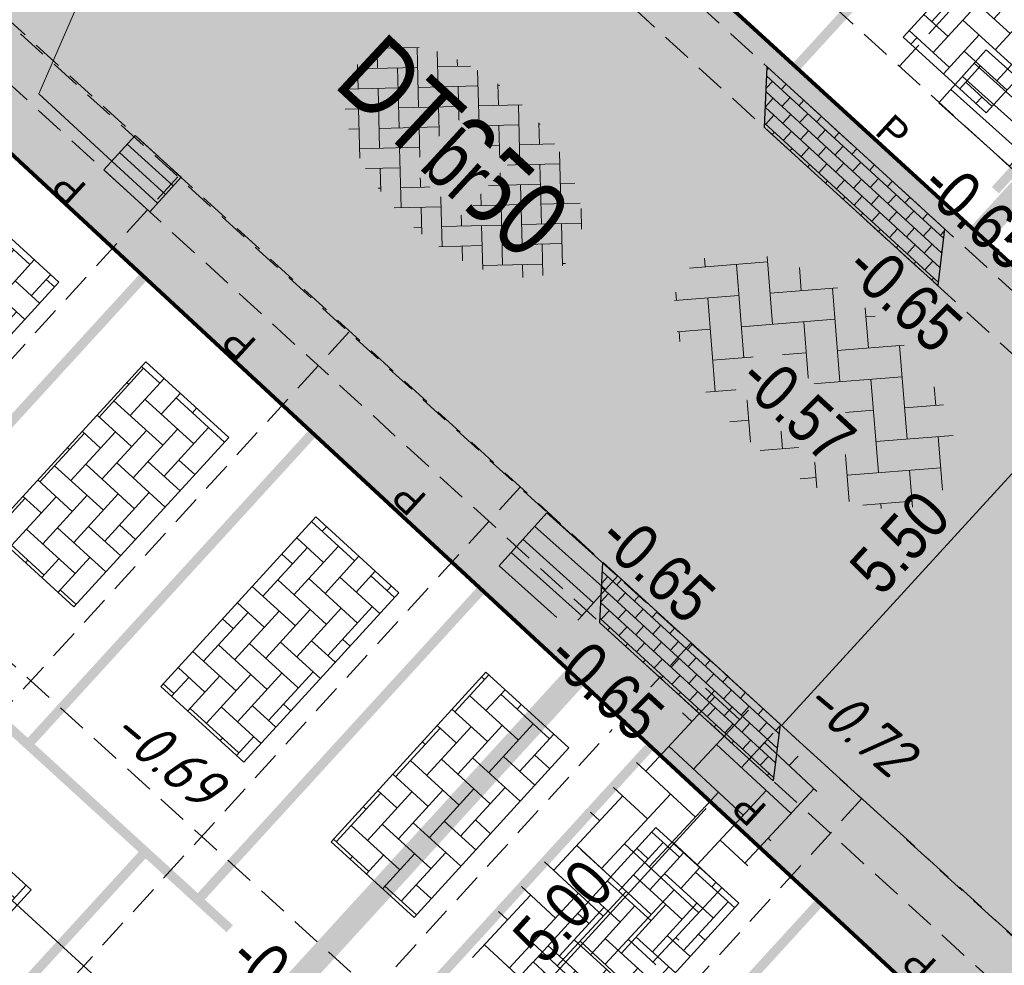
# Model space of a CAD drawing. Header units: metres. Extents: x 111546 to 149831, y 498798 to 507863.
# Tile 949 of 1056: x 111922 to 111932, y 501883 to 501893. Entities that reach past the tile are written whole.
import ezdxf
from ezdxf.enums import TextEntityAlignment as Align

# ---------------------------------------------------------------- set-up
doc = ezdxf.new("R2010")
doc.units = ezdxf.units.M
for name, pattern in [('CENTER', [50.8, 31.75, -6.35, 6.35, -6.35]), ('DASHED', [19.05, 12.7, -6.35]), ('HIDDEN2', [4.7625, 3.175, -1.5875]), ('markering 200-1-1', [10, 5, -5]), ('RI-HWA', [7.4, 5, -2.4])]:
    doc.linetypes.add(name, pattern=pattern)
for name, color, linetype in [('0-dwarsprofiel locatie', 5, 'CENTER'), ('0-hoogte mv-bestaand', 253, 'Continuous'), ('0-hoogte mv-nieuw', 2, 'Continuous'), ('2-nw-diameter HWA', 160, 'Continuous'), ('2-nw-streng-HWA', 160, 'RI-HWA'), ('2-vw-HWA-streng-PVC250-incl grondwerk-', 252, 'RI-HWA-V'), ('3-bs-materiaal scheiding', 200, 'HIDDEN2'), ('3-NW-HV-316010+318010-Afwerken zandbed voor wegfundering en menggranulaat-opp', 20, 'Continuous'), ('3-YY-temp', 170, 'Continuous')]:
    doc.layers.add(name, color=color, linetype=linetype)
for name, color, linetype, lineweight in [('2-YY-kolkleiding HWA 125mm', 150, 'Continuous', 15), ('3-nw-arcering-molgoot', 7, 'Continuous', 5), ('3-nw-arcering-rijweg', 7, 'Continuous', 13), ('3-nw-kolk-stratkolk', 7, 'Continuous', 13), ('3-nw-maatvoering', 181, 'Continuous', 15), ('3-nw-mat-arcering', 7, 'Continuous', 5), ('3-nw-mat-KF (wit) om-en-om', 3, 'markering 200-1-1', 13), ('3-nw-mat-P-tegel', 3, 'Continuous', 13), ('3-nw-materiaalscheiding-', 7, 'DASHED', 13), ('3-nw-text-20-herinrichting', 7, 'Continuous', 15), ('3-vw-kolk-straatkolk', 50, 'Continuous', 13), ('3-vw-verharding', 3, 'Continuous', 15)]:
    doc.layers.add(name, color=color, linetype=linetype, lineweight=lineweight)
doc.layers.add('3-nw-menggranulaat', color=7, linetype='Continuous', lineweight=13, true_color=0xebebeb)
doc.styles.add('2.5-500 Zaanstad', font='isocp.shx', dxfattribs={"height": 1.25})
doc.styles.add('veysel', font='isocp-ie.shx', dxfattribs={"height": 0.1})
doc.styles.add('Zaanstad', font='ARIALN.TTF')
doc.styles.add('Zaanstad 1-200 1.8mm', font='ARIALN.TTF', dxfattribs={"height": 0.36})
doc.styles.add('Zaanstad 1-200 2.5mm', font='ARIALN.TTF', dxfattribs={"height": 0.5})
doc.styles.add('Zaanstad 1-500 2.0mm', font='ARIALN.TTF', dxfattribs={"height": 1})
doc.linetypes.add('RI-HWA-V', pattern='A,2.5,[24,NLCS.SHX,S=1,R=0,X=0,Y=0],2.5,-1.8', length=6.8)
doc.dimstyles.new('1-250', dxfattribs={"dimscale": 0.25, "dimtxt": 2, "dimasz": 2, "dimexe": 1, "dimexo": 1, "dimgap": 0.5, "dimtad": 1, "dimzin": 0, "dimdsep": 46, "dimtxsty": 'Zaanstad', "dimcen": 0, "dimclrd": 256, "dimclre": 256, "dimclrt": 256, "dimadec": 0, "dimazin": 0, "dimtfac": 1, "dimtofl": 0, "dimtmove": 0, "dimatfit": 3, "dimfxl": 1, "dimtfill": 1, "dimtolj": 1, "dimtzin": 0, "dimlwd": -1, "dimlwe": -1, "dimarcsym": 0})

# ---------------------------------------------------------------- blocks, each defined once
blk = doc.blocks.new('*D333')
at = {"layer": '3-nw-maatvoering', "transparency": 16777216}
for p, q in [((111929.914, 501884.872), (111929.914, 501884.871)), ((111926.695, 501881.718), (111929.393, 501884.671)), ((111926.542, 501881.18), (111926.542, 501881.18))]:
    blk.add_line(p, q, dxfattribs=at)
for points in [[(111929.331, 501884.727), (111929.454, 501884.614), (111929.73, 501885.04)], [(111926.633, 501881.774), (111926.756, 501881.662), (111926.357, 501881.349)]]:
    blk.add_solid(points, dxfattribs=at)
at = {"layer": 'Defpoints', "color": 0, "transparency": 16777216}
for p in [(111929.729, 501885.041), (111929.73, 501885.04), (111926.357, 501881.349)]:
    blk.add_point(p, dxfattribs=at)
at = {"layer": '3-nw-maatvoering', "transparency": 16777216, "insert": (111927.763, 501883.451), "char_height": 0.5, "attachment_point": 5, "rotation": 47.5821, "style": 'Zaanstad', "bg_fill": 3, "box_fill_scale": 1.1, "bg_fill_color": 256, "bg_fill_true_color": 13158600, "bg_fill_transparency": 0}
blk.add_mtext('\\A1;5.00', dxfattribs=at)
blk = doc.blocks.new('*D334')
at = {"layer": '3-nw-maatvoering', "transparency": 16777216}
for p, q in [((111930.066, 501885.41), (111933.102, 501888.732)), ((111929.545, 501885.208), (111929.545, 501885.209))]:
    blk.add_line(p, q, dxfattribs=at)
for points in [[(111933.04, 501888.788), (111933.163, 501888.676), (111933.439, 501889.101)], [(111930.005, 501885.466), (111930.128, 501885.353), (111929.729, 501885.041)]]:
    blk.add_solid(points, dxfattribs=at)
at = {"layer": 'Defpoints', "color": 0, "transparency": 16777216}
for p in [(111933.439, 501889.101), (111933.439, 501889.101), (111929.73, 501885.04)]:
    blk.add_point(p, dxfattribs=at)
at = {"layer": '3-nw-maatvoering', "transparency": 16777216, "insert": (111931.303, 501887.327), "char_height": 0.5, "attachment_point": 5, "rotation": 47.5821, "style": 'Zaanstad', "bg_fill": 3, "box_fill_scale": 1.1, "bg_fill_color": 256, "bg_fill_true_color": 13158600, "bg_fill_transparency": 0}
blk.add_mtext('\\A1;5.50', dxfattribs=at)
blk = doc.blocks.new('W kf pvak elleboog')
at = {"layer": '3-nw-mat-arcering', "ltscale": 2}
h = blk.add_hatch(dxfattribs=at)
h.set_pattern_fill('AVH-BSS_KEIFORMAAT_KEPER', color=256, scale=2.2, angle=-10.842, pattern_type=2)
h.set_pattern_definition([(360, (-58.08052, 37.16894), (0.231, 0.231), [0.693, -0.231]), (270, (-58.08052, 37.63094), (0.231, 0.231), [0.693, -0.231])])
h.paths.add_polyline_path([(-0.902, 1.232), (1.511, 1.232), (1.511, 0.051), (-0.902, 0.051)])
blk.add_lwpolyline([(-0.902, 1.232), (1.511, 1.232), (1.511, 0.051), (-0.902, 0.051)], close=True)
blk = doc.blocks.new('Parkeertegel')
at = {"layer": '3-nw-mat-P-tegel'}
blk.add_lwpolyline([(2.759, 0.577), (2.286, 0.577), (2.286, 0.105), (2.759, 0.105)], close=True, dxfattribs=at)
at = {"layer": '3-nw-mat-P-tegel', "insert": (2.523, 0.341), "char_height": 0.3, "width": 0.47312, "attachment_point": 5, "rotation": 359.9251, "style": '2.5-500 Zaanstad', "bg_fill": 2}
blk.add_mtext('{\\fArial|b0|i0|c0|p34;P}', dxfattribs=at)
blk = doc.blocks.new('3-vw-BSS keperverband')
at = {"ltscale": 0.1}
for p, q in [((-2.4, 2.692), (-1.408, 1.7)), ((-2.151, 0.958), (-0.136, 2.972)), ((-2.151, 2.442), (-1.769, 2.824)), ((0.293, 2.969), (1.562, 1.7)), ((0.819, 2.442), (1.273, 2.897)), ((0.819, 0.958), (2.523, 2.661)), ((-3.521, 2.327), (-1.408, 0.215)), ((-0.666, 2.442), (1.562, 0.215)), ((2.304, 2.442), (4.531, 0.215)), ((-5.121, 0.958), (-3.949, 2.129)), ((-5.121, -0.527), (-2.893, 1.7)), ((-4.488, 1.81), (-4.378, 1.7)), ((-2.151, -0.527), (0.077, 1.7)), ((0.819, -0.527), (3.047, 1.7)), ((3.789, 0.958), (4.578, 1.747)), ((4.298, 1.934), (4.531, 1.7)), ((-5.259, 1.096), (-4.378, 0.215)), ((3.789, -0.527), (5.324, 1.007)), ((-3.636, 0.958), (-1.408, -1.27)), ((-0.666, 0.958), (1.562, -1.27)), ((2.304, 0.958), (4.531, -1.27)), ((5.274, 0.958), (5.469, 0.763)), ((-5.658, 0.01), (-4.378, -1.27)), ((-4.735, -1.627), (-2.893, 0.215)), ((-2.151, -2.012), (0.077, 0.215)), ((0.819, -2.012), (3.047, 0.215)), ((3.789, -2.012), (5.651, -0.15)), ((-3.636, -0.527), (-1.408, -2.755)), ((-0.666, -0.527), (1.562, -2.755)), ((2.304, -0.527), (3.92, -2.144)), ((5.274, -0.527), (5.482, -0.736)), ((-3.818, -2.194), (-2.893, -1.27)), ((-1.517, -2.864), (0.077, -1.27)), ((1.442, -2.875), (3.047, -1.27)), ((-3.636, -2.012), (-3.194, -2.454)), ((-0.666, -2.012), (0.291, -2.969)), ((2.304, -2.012), (2.858, -2.566)), ((-0.14, -2.972), (0.077, -2.755))]:
    blk.add_line(p, q, dxfattribs=at)
blk = doc.blocks.new('straatkolk_M')
at = {"linetype": 'Continuous'}
for p, q in [((-0.404, 0.475), (-0.569, -0.255)), ((0.569, 0.255), (-0.404, 0.475)), ((0.569, 0.255), (0.404, -0.475)), ((0.404, -0.475), (-0.569, -0.255))]:
    blk.add_line(p, q, dxfattribs=at)
blk = doc.blocks.new('Bestaande straatkolk')
for points in [[(-0.499, 0.559), (0.499, 0.559)], [(-0.499, 0.374), (0.499, 0.374)], [(-0.499, 0.189), (0.499, 0.189)]]:
    blk.add_lwpolyline(points)
at = {"rotation": 12.74062106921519}
blk.add_blockref('straatkolk_M', (0, 0.374), dxfattribs=at)

msp = doc.modelspace()

# ---------------------------------------------------------------- hatches: boundary and pattern name
at = {"layer": '3-nw-arcering-rijweg'}
h = msp.add_hatch(dxfattribs=at)
h.set_pattern_fill('AVH-BSS_KEIFORMAAT_ELLEBOOG', color=256, scale=2, angle=161.4401, pattern_type=2)
h.set_pattern_definition([(181.4636, (111924.98489, 501891.86866), (-0.204568, -0.215295), [0.63, -0.21]), (91.4636, (111924.99562, 501891.4488), (-0.204568, -0.215295), [0.63, -0.21])])
edge = h.paths.add_edge_path()
edge.add_ellipse((111926.7169, 501891.3285), major_axis=(1.0938, -1.047), ratio=0.5677801, start_angle=0, end_angle=360)

# ---------------------------------------------------------------- linework, layer by layer
at = {"layer": '2-vw-HWA-streng-PVC250-incl grondwerk-', "ltscale": 0.2, "flags": 128}
msp.add_lwpolyline([(111913.849, 501890.999), (111938.6406, 501868.3012)], dxfattribs=at)
at = {"layer": '3-bs-materiaal scheiding', "ltscale": 0.1}
msp.add_line((111934.705, 501896.078), (111931.298, 501892.333), dxfattribs=at)
at = {"layer": '3-nw-mat-KF (wit) om-en-om', "ltscale": 0.06, "const_width": 0.1}
for points in [[(111933.4449, 501895.8667), (111930.0736, 501892.1755)], [(111935.2315, 501894.2344), (111931.8605, 501890.5435)], [(111920.3532, 501886.8328), (111923.7251, 501890.5247)], [(111922.1401, 501885.2008), (111925.512, 501888.8927)], [(111920.0009, 501880.3829), (111923.3728, 501884.0748)]]:
    msp.add_lwpolyline(points, dxfattribs=at)

# ---------------------------------------------------------------- block references
at = {"layer": '3-nw-mat-arcering'}
for p, rotation in [((111932.3178, 501893.789), 227.6079412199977), ((111920.6568, 501883.8397), 227.5934306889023)]:
    msp.add_blockref('W kf pvak elleboog', p, dxfattribs=dict(at, rotation=rotation))
at = {"layer": '3-nw-mat-arcering', "xscale": -1, "rotation": 227.5933983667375}
for p in [(111920.5349, 501889.7775), (111922.3218, 501888.1455), (111924.1087, 501886.5135)]:
    msp.add_blockref('W kf pvak elleboog', p, dxfattribs=at)

# ---------------------------------------------------------------- texts
at = {"layer": '0-hoogte mv-bestaand', "style": 'veysel', "oblique": 15}
for s, p in [('-0.72', (111930.7285, 501885.2278)), ('-0.69', (111923.4625, 501884.9074))]:
    msp.add_text(s, height=0.45, rotation=320, dxfattribs=at).set_placement(p, align=Align.CENTER)
at = {"layer": '2-nw-diameter HWA', "style": 'Zaanstad 1-500 2.0mm'}
msp.add_text('DT250', height=0.8, rotation=317.06689, dxfattribs=at).set_placement((111926.1785, 501891.0208), align=Align.BOTTOM_CENTER)

# ---------------------------------------------------------------- next in the draw order: dimensions: what is measured, and where the dimension line sits
at = {"layer": '3-nw-maatvoering'}
dim = msp.add_linear_dim(base=(111929.7299, 501885.0398), p1=(111926.3572, 501881.3486), p2=(111929.7291, 501885.0405), angle=47.58209, dimstyle='1-250', dxfattribs=at)
dim.commit()
dim.dimension.update_dxf_attribs({"geometry": '*D333', "text_midpoint": (111927.7628, 501883.4507)})

# ---------------------------------------------------------------- next in the draw order: linework, layer by layer
at = {"layer": '3-nw-mat-KF (wit) om-en-om', "ltscale": 0.06, "const_width": 0.1}
for points in [[(111923.9269, 501883.5688), (111927.2989, 501887.2607)], [(111925.7138, 501881.9368), (111929.0857, 501885.6287)], [(111927.5007, 501880.3048), (111930.8726, 501883.9966)]]:
    msp.add_lwpolyline(points, dxfattribs=at)

# ---------------------------------------------------------------- next in the draw order: block references
at = {"layer": '3-nw-mat-arcering', "xscale": -1, "rotation": 227.5933983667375}
for p in [(111925.8956, 501884.8814), (111927.6824, 501883.2494)]:
    msp.add_blockref('W kf pvak elleboog', p, dxfattribs=at)

# ---------------------------------------------------------------- next in the draw order: dimensions: what is measured, and where the dimension line sits
at = {"layer": '3-nw-maatvoering'}
dim = msp.add_linear_dim(base=(111933.439, 501889.1009), p1=(111929.7299, 501885.0398), p2=(111933.439, 501889.1009), angle=47.58209, dimstyle='1-250', dxfattribs=at)
dim.commit()
dim.dimension.update_dxf_attribs({"geometry": '*D334', "text_midpoint": (111931.3033, 501887.3273)})

# ---------------------------------------------------------------- next in the draw order: linework, layer by layer
at = {"layer": '3-nw-mat-KF (wit) om-en-om', "ltscale": 0.06, "const_width": 0.1}
msp.add_lwpolyline([(111916.7814, 501890.0983), (111934.8259, 501873.6144)], dxfattribs=at)
at = {"layer": '3-nw-materiaalscheiding-', "ltscale": 0.025}
for points in [[(111922.4883, 501899.1026), (111939.7762, 501883.3129)], [(111922.1578, 501898.7408), (111939.4457, 501882.9512)], [(111919.0636, 501895.4454), (111939.3206, 501876.9439)], [(111918.7331, 501895.0836), (111938.9902, 501876.5821)]]:
    msp.add_lwpolyline(points, dxfattribs=at)

# ---------------------------------------------------------------- next in the draw order: block references
at = {"layer": '3-vw-verharding', "xscale": 0.3128478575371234, "yscale": 0.3128478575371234, "zscale": 0.3128478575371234, "rotation": 139.5215514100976}
msp.add_blockref('3-vw-BSS keperverband', (111930.405, 501889.0274), dxfattribs=at)

# ---------------------------------------------------------------- next in the draw order: block references
at = {"layer": '3-nw-mat-P-tegel'}
for p, rotation in [((111927.3502, 501894.7283), 317.5933983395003), ((111929.137, 501893.0963), 317.5933983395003), ((111924.6617, 501889.604), 137.5934307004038), ((111926.4486, 501887.972), 137.5934307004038), ((111928.2355, 501886.3399), 137.5934307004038), ((111930.0223, 501884.7079), 137.5934307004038), ((111931.8092, 501883.0759), 137.5934307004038), ((111933.5961, 501881.4439), 137.5934307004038)]:
    msp.add_blockref('Parkeertegel', p, dxfattribs=dict(at, rotation=rotation))

# ---------------------------------------------------------------- next in the draw order: hatches: boundary and pattern name
at = {"layer": '3-nw-arcering-molgoot', "ltscale": 0.01}
h = msp.add_hatch(dxfattribs=at)
h.set_pattern_fill('AVH-BSS_KEIFORMAAT_HALFST', color=256, scale=1.2, angle=32.05851, pattern_type=2)
h.set_pattern_definition([(47.446096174, (279168.01507, 18406.11655), (-0.007605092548, 0.17802854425), [0.126, -0.126]), (137.446096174, (279168.01507, 18406.11655), (-0.08521172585, -0.092816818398), [])])
h.paths.add_polyline_path([(111931.4017, 501890.2979), (111929.8789, 501891.6889), (111929.9079, 501892.326), (111931.7704, 501890.625), (111931.6989, 501890.0265)])
h = msp.add_hatch(dxfattribs=at)
h.set_pattern_fill('AVH-BSS_KEIFORMAAT_HALFST', color=256, scale=1.2, angle=32.05851, pattern_type=2)
h.set_pattern_definition([(47.446096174, (279166.28704, 18400.90967), (-0.007605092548, 0.17802854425), [0.126, -0.126]), (137.446096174, (279166.28704, 18400.90967), (-0.08521172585, -0.092816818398), [])])
h.paths.add_polyline_path([(111929.6737, 501885.091), (111928.1509, 501886.482), (111928.1799, 501887.1191), (111930.0423, 501885.4181), (111929.9709, 501884.8196)])
at = {"layer": '3-vw-verharding'}
h = msp.add_hatch(dxfattribs=at)
h.set_pattern_fill('AR-HBONE', color=256, scale=0.0035, angle=76.78097)
h.set_pattern_definition([(137.16855227, (276797.0424, 17544.6016), (-0.5025341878, -0.01902919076), [1.0668, -0.3556]), (227.16855227, (276796.7816, 17544.84334), (-0.5025341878, -0.01902919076), [1.0668, -0.3556])])
h.paths.add_polyline_path([(111926.7168, 501883.0509), (111929.3531, 501885.8947), (111930.5231, 501884.8101), (111927.8868, 501881.9663)])

# ---------------------------------------------------------------- next in the draw order: linework, layer by layer
at = {"layer": '3-bs-materiaal scheiding', "ltscale": 0.1}
for p, q in [((111923.883, 501899.081), (111940.486, 501883.97)), ((111919.949, 501894.598), (111938.265, 501877.938)), ((111923.715, 501891.172), (111917.084, 501883.897)), ((111926.236, 501882.167), (111916.786, 501890.781)), ((111925.512, 501889.537), (111918.863, 501882.243)), ((111927.309, 501887.903), (111920.642, 501880.589)), ((111929.106, 501886.268), (111922.421, 501878.935)), ((111930.903, 501884.634), (111924.2, 501877.281))]:
    msp.add_line(p, q, dxfattribs=at)
at = {"layer": '3-YY-temp'}
for points in [[(111931.4017, 501890.2979), (111929.8789, 501891.6889), (111929.9079, 501892.326), (111931.7704, 501890.625), (111931.6989, 501890.0265)], [(111929.6737, 501885.091), (111928.1509, 501886.482), (111928.1799, 501887.1191), (111930.0423, 501885.4181), (111929.9709, 501884.8196)]]:
    msp.add_lwpolyline(points, close=True, dxfattribs=at)

# ---------------------------------------------------------------- next in the draw order: block references
at = {"layer": '3-nw-kolk-stratkolk', "xscale": 0.6549999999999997, "yscale": 0.6549999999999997, "zscale": 0.6549999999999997, "rotation": 137.5934145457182}
msp.add_blockref('Bestaande straatkolk', (111923.5087, 501891.3863), dxfattribs=at)
at = {"layer": '3-vw-kolk-straatkolk', "rotation": 138.092520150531}
for p in [(111932.5809, 501892.172), (111927.962, 501887.305)]:
    msp.add_blockref('Bestaande straatkolk', p, dxfattribs=at)

# ---------------------------------------------------------------- next in the draw order: texts
at = {"layer": '0-hoogte mv-nieuw', "char_height": 0.5, "attachment_point": 7, "rotation": 317.41511, "style": 'Zaanstad 1-200 2.5mm', "bg_fill": 3, "box_fill_scale": 1.1, "bg_fill_color": 256, "bg_fill_true_color": 13158600, "bg_fill_transparency": 0}
for s, insert in [('\\A1; -0.65', (111927.4431, 501886.188)), ('\\A1; -0.54', (111924.1003, 501883.0173))]:
    msp.add_mtext(s, dxfattribs=dict(at, insert=insert))
at = {"layer": '3-nw-text-20-herinrichting', "ltscale": 0.05, "insert": (111926.6623, 501891.2763), "char_height": 0.6, "attachment_point": 5, "rotation": 317.41437, "style": 'Zaanstad 1-200 1.8mm', "bg_fill": 3, "box_fill_scale": 1.1, "bg_fill_color": 256, "bg_fill_true_color": 13158600, "bg_fill_transparency": 0}
msp.add_mtext('\\A1;br', dxfattribs=at)

# ---------------------------------------------------------------- next in the draw order: linework, layer by layer
at = {"layer": '2-YY-kolkleiding HWA 125mm', "ltscale": 0.06, "elevation": 0}
msp.add_lwpolyline([(111923.0204, 501891.3362), (111922.2539, 501892.0439), (111923.6526, 501895.2602), (111925.7125, 501895.8944), (111926.1325, 501895.5109)], dxfattribs=at)

# ---------------------------------------------------------------- next in the draw order: texts
at = {"layer": '0-hoogte mv-nieuw', "insert": (111927.981, 501887.4313), "char_height": 0.5, "attachment_point": 7, "rotation": 317.41511, "style": 'Zaanstad 1-200 2.5mm', "bg_fill": 3, "box_fill_scale": 1.1, "bg_fill_color": 256, "bg_fill_true_color": 13158600, "bg_fill_transparency": 0}
msp.add_mtext('\\A1; -0.65', dxfattribs=at)

# ---------------------------------------------------------------- next in the draw order: texts
at = {"layer": '0-hoogte mv-nieuw', "insert": (111929.5737, 501888.9974), "char_height": 0.5, "attachment_point": 7, "rotation": 317.41511, "style": 'Zaanstad 1-200 2.5mm', "bg_fill": 3, "box_fill_scale": 1.1, "bg_fill_color": 256, "bg_fill_true_color": 13158600, "bg_fill_transparency": 0}
msp.add_mtext('\\A1;-0.57', dxfattribs=at)

# ---------------------------------------------------------------- next in the draw order: texts
at = {"layer": '0-hoogte mv-nieuw', "insert": (111930.5775, 501890.2741), "char_height": 0.5, "attachment_point": 7, "rotation": 317.41511, "style": 'Zaanstad 1-200 2.5mm', "bg_fill": 3, "box_fill_scale": 1.1, "bg_fill_color": 256, "bg_fill_true_color": 13158600, "bg_fill_transparency": 0}
msp.add_mtext('\\A1; -0.65', dxfattribs=at)

# ---------------------------------------------------------------- next in the draw order: texts
at = {"layer": '0-hoogte mv-nieuw', "insert": (111931.3653, 501891.1368), "char_height": 0.5, "attachment_point": 7, "rotation": 317.41511, "style": 'Zaanstad 1-200 2.5mm', "bg_fill": 3, "box_fill_scale": 1.1, "bg_fill_color": 256, "bg_fill_true_color": 13158600, "bg_fill_transparency": 0}
msp.add_mtext('\\A1; -0.65', dxfattribs=at)

# ---------------------------------------------------------------- next in the draw order: hatches: boundary and pattern name
at = {"layer": '3-nw-menggranulaat', "ltscale": 0.02}
h = msp.add_hatch(color=256, dxfattribs=at)
h.dxf.hatch_style = 1
edge = h.paths.add_edge_path(flags=17)
edge.add_line((111945.4205, 501891.0356), (111945.6729, 501890.794))
edge.add_line((111945.6729, 501890.794), (111945.6874, 501890.807))
edge.add_line((111945.6874, 501890.807), (111945.7046, 501890.8177))
edge.add_line((111945.7046, 501890.8177), (111945.7238, 501890.8259))
edge.add_line((111945.7238, 501890.8259), (111945.7445, 501890.8318))
edge.add_line((111945.7445, 501890.8318), (111945.7662, 501890.8351))
edge.add_line((111945.7662, 501890.8351), (111945.7883, 501890.836))
edge.add_line((111945.7883, 501890.836), (111945.8102, 501890.8344))
edge.add_line((111945.8102, 501890.8344), (111945.8314, 501890.8303))
edge.add_line((111945.8314, 501890.8303), (111945.8513, 501890.8237))
edge.add_line((111945.8513, 501890.8237), (111945.8693, 501890.8145))
edge.add_line((111945.8693, 501890.8145), (111945.8849, 501890.8028))
edge.add_arc((111943.4234, 501888.1077), 3.65, -30.75903, 47.59341, ccw=False)
edge.add_line((111946.56, 501886.241), (111946.396, 501885.9655))
edge.add_line((111946.396, 501885.9655), (111953.9762, 501881.4542))
edge.add_line((111953.9762, 501881.4542), (111958.2826, 501888.69))
edge.add_line((111958.2826, 501888.69), (111956.8741, 501889.9773))
edge.add_line((111956.8741, 501889.9773), (111951.4568, 501894.3664))
edge.add_line((111951.4568, 501894.3664), (111933.3048, 501910.9454))
edge.add_arc((111934.4175, 501912.1637), 1.65, 137.59341, 227.59341, ccw=False)
edge.add_line((111933.1992, 501913.2764), (111952.7546, 501934.6874))
edge.add_line((111952.7546, 501934.6874), (111952.7652, 501934.6999))
edge.add_line((111952.7652, 501934.6999), (111952.7884, 501934.7244))
edge.add_line((111952.7884, 501934.7244), (111958.8189, 501941.3271))
edge.add_arc((111962.9907, 501937.5168), 5.65, 65.58791, 137.59341, ccw=False)
edge.add_line((111965.3258, 501942.6617), (111990.2953, 501931.3286))
edge.add_line((111990.2953, 501931.3286), (111992.5123, 501928.7742))
edge.add_line((111992.5123, 501928.7742), (111996.2832, 501938.3855))
edge.add_line((111996.2832, 501938.3855), (111993.0828, 501937.6602))
edge.add_line((111993.0828, 501937.6602), (111947.8566, 501958.1872))
edge.add_line((111947.8566, 501958.1872), (111944.1829, 501950.2846))
edge.add_line((111944.1829, 501950.2846), (111946.0273, 501949.4554))
edge.add_arc((111943.3152, 501943.3934), 6.641, -41.72574, 65.89655, ccw=False)
edge.add_line((111948.2716, 501938.9734), (111948.2104, 501938.9056))
edge.add_line((111948.2104, 501938.9056), (111948.1767, 501938.8686))
edge.add_line((111948.1767, 501938.8686), (111919.7385, 501908.7564))
edge.add_line((111919.7385, 501908.7564), (111924.5965, 501904.3126))
edge.add_line((111924.5965, 501904.3126), (111926.7841, 501906.8548))
edge.add_line((111926.7841, 501906.8548), (111926.8718, 501906.9396))
edge.add_arc((111927.9845, 501905.4644), 1.8478, 39.9448, 127.02577, ccw=False)
edge.add_line((111929.4011, 501906.6508), (111929.3935, 501906.5287))
edge.add_line((111929.3935, 501906.5287), (111929.4066, 501906.5141))
edge.add_line((111929.4066, 501906.5141), (111929.4175, 501906.497))
edge.add_line((111929.4175, 501906.497), (111929.426, 501906.4777))
edge.add_line((111929.426, 501906.4777), (111929.4321, 501906.4569))
edge.add_line((111929.4321, 501906.4569), (111929.4359, 501906.4352))
edge.add_line((111929.4359, 501906.4352), (111929.4371, 501906.4131))
edge.add_line((111929.4371, 501906.4131), (111929.4359, 501906.3911))
edge.add_line((111929.4359, 501906.3911), (111929.4321, 501906.3699))
edge.add_line((111929.4321, 501906.3699), (111929.4257, 501906.35))
edge.add_line((111929.4257, 501906.35), (111929.4167, 501906.3319))
edge.add_line((111929.4167, 501906.3319), (111929.338, 501906.2428))
edge.add_line((111929.338, 501906.2428), (111945.4205, 501891.0356))
edge = h.paths.add_edge_path()
edge.add_line((111939.0689, 501884.2217), (111923.2649, 501898.6751))
edge.add_line((111923.2649, 501898.6751), (111923.0035, 501899.3073))
edge.add_line((111923.0035, 501899.3073), (111922.989, 501899.2943))
edge.add_line((111922.989, 501899.2943), (111922.9719, 501899.2837))
edge.add_line((111922.9719, 501899.2837), (111922.9527, 501899.2756))
edge.add_line((111922.9527, 501899.2756), (111922.932, 501899.2699))
edge.add_line((111922.932, 501899.2699), (111922.9104, 501899.2666))
edge.add_line((111922.9104, 501899.2666), (111922.8883, 501899.2659))
edge.add_line((111922.8883, 501899.2659), (111922.8665, 501899.2676))
edge.add_line((111922.8665, 501899.2676), (111922.8453, 501899.2718))
edge.add_line((111922.8453, 501899.2718), (111922.8254, 501899.2785))
edge.add_line((111922.8254, 501899.2785), (111922.8074, 501899.2877))
edge.add_line((111922.8074, 501899.2877), (111922.7918, 501899.2994))
edge.add_line((111922.7918, 501899.2994), (111922.7244, 501899.361))
edge.add_arc((111923.7904, 501900.8134), 1.8016, 142.46827, 233.72181, ccw=False)
edge.add_line((111922.3617, 501901.9109), (111924.5902, 501904.3072))
edge.add_line((111924.5902, 501904.3072), (111919.7344, 501908.7519))
edge.add_line((111919.7344, 501908.7519), (111909.1625, 501897.0827))
edge.add_line((111909.1625, 501897.0827), (111913.8523, 501892.7753))
edge.add_line((111913.8523, 501892.7753), (111915.8761, 501894.9148))
edge.add_arc((111917.0874, 501893.8799), 1.5932, 61.0323, 139.48943, ccw=False)
edge.add_line((111917.8591, 501895.2738), (111918.9555, 501894.4073))
edge.add_line((111918.9555, 501894.4073), (111918.9686, 501894.3928))
edge.add_line((111918.9686, 501894.3928), (111918.9794, 501894.3756))
edge.add_line((111918.9794, 501894.3756), (111918.9879, 501894.3564))
edge.add_line((111918.9879, 501894.3564), (111918.9939, 501894.3357))
edge.add_line((111918.9939, 501894.3357), (111918.9976, 501894.314))
edge.add_line((111918.9976, 501894.314), (111918.9988, 501894.2919))
edge.add_line((111918.9988, 501894.2919), (111918.9974, 501894.27))
edge.add_line((111918.9974, 501894.27), (111918.9936, 501894.2488))
edge.add_line((111918.9936, 501894.2488), (111918.9871, 501894.2289))
edge.add_line((111918.9871, 501894.2289), (111918.9781, 501894.2108))
edge.add_line((111918.9781, 501894.2108), (111918.9664, 501894.1952))
edge.add_line((111918.9664, 501894.1952), (111937.2225, 501877.2639))
edge.add_line((111937.2225, 501877.2639), (111937.3506, 501877.4043))
edge.add_line((111937.3506, 501877.4043), (111937.3651, 501877.4173))
edge.add_line((111937.3651, 501877.4173), (111937.3822, 501877.4279))
edge.add_line((111937.3822, 501877.4279), (111937.4014, 501877.4361))
edge.add_line((111937.4014, 501877.4361), (111937.4221, 501877.4419))
edge.add_line((111937.4221, 501877.4419), (111937.4437, 501877.4452))
edge.add_line((111937.4437, 501877.4452), (111937.4658, 501877.446))
edge.add_line((111937.4658, 501877.446), (111937.4876, 501877.4444))
edge.add_line((111937.4876, 501877.4444), (111937.5088, 501877.4403))
edge.add_line((111937.5088, 501877.4403), (111937.5286, 501877.4336))
edge.add_line((111937.5286, 501877.4336), (111937.5466, 501877.4245))
edge.add_line((111937.5466, 501877.4245), (111937.5622, 501877.4128))
edge.add_line((111937.5622, 501877.4128), (111938.7544, 501876.3239))
edge.add_arc((111936.2929, 501873.6289), 3.65, -30.75903, 47.59341, ccw=False)
edge.add_line((111939.4294, 501871.7622), (111938.385, 501870.0074))
edge.add_arc((111935.2485, 501871.8741), 3.65, 245.34011, 329.24097, ccw=False)
edge.add_line((111933.7256, 501868.557), (111929.0206, 501864.0685))
edge.add_arc((111924.456, 501860.7388), 5.65, -42.41791, 36.11015, ccw=False)
edge.add_line((111928.6271, 501856.9276), (111889.9448, 501814.5917))
edge.add_line((111889.9448, 501814.5917), (111889.9191, 501814.5632))
edge.add_line((111889.9191, 501814.5632), (111886.2337, 501810.5301))
edge.add_arc((111888.7069, 501808.2704), 3.35, 137.58209, 197.54111)
edge.add_line((111885.5126, 501807.2607), (111890.1896, 501792.4643))
edge.add_arc((111884.8023, 501790.7615), 5.65, -42.58489, 17.54111, ccw=False)
edge.add_line((111888.9623, 501786.9382), (111860.4469, 501755.9116))
edge.add_line((111860.4469, 501755.9116), (111859.2031, 501754.8538))
edge.add_arc((111856.663, 501757.1884), 3.45, 227.41511, 317.41511, ccw=False)
edge.add_line((111854.3284, 501754.6482), (111853.4568, 501755.1777))
edge.add_line((111853.4568, 501755.1777), (111841.6617, 501766.0181))
edge.add_line((111841.6617, 501766.0181), (111839.7535, 501767.7719))
edge.add_line((111839.7535, 501767.7719), (111835.8964, 501763.5751))
edge.add_line((111835.8964, 501763.5751), (111836.3161, 501763.1893))
edge.add_line((111836.3161, 501763.1893), (111876.9192, 501725.8727))
edge.add_line((111876.9192, 501725.8727), (111896.1196, 501708.2263))
edge.add_line((111896.1196, 501708.2263), (111899.9767, 501712.4231))
edge.add_line((111899.9767, 501712.4231), (111865.4492, 501744.1559))
edge.add_line((111865.4492, 501744.1559), (111865.3726, 501744.498))
edge.add_arc((111868.3838, 501747.7744), 4.45, 137.6472, 227.41511, ccw=False)
edge.add_line((111865.0952, 501750.7724), (111898.3784, 501787.2824))
edge.add_arc((111895.9027, 501789.5392), 3.35, 317.64716, 383.53609)
edge.add_line((111898.974, 501790.877), (111897.9326, 501793.2678))
edge.add_line((111897.9326, 501793.2678), (111893.2508, 501804.0168))
edge.add_arc((111897.6973, 501805.9535), 4.85, 137.58209, 203.53609, ccw=False)
edge.add_line((111894.1169, 501809.225), (111896.1368, 501811.4357))
edge.add_line((111896.1368, 501811.4357), (111933.9229, 501852.7908))
edge.add_arc((111938.094, 501848.9797), 5.65, 58.6164, 137.58209, ccw=False)
edge.add_line((111941.0363, 501853.8031), (111953.1191, 501846.4325))
edge.add_line((111953.1191, 501846.4325), (111956.6082, 501852.1523))
edge.add_line((111956.6082, 501852.1523), (111946.6541, 501858.2243))
edge.add_arc((111949.5965, 501863.0477), 5.65, 149.24097, 238.6164, ccw=False)
edge.add_line((111944.7413, 501865.9373), (111953.9493, 501881.412))
edge.add_line((111953.9493, 501881.412), (111946.3755, 501885.9311))
edge.add_line((111946.3755, 501885.9311), (111945.5156, 501884.4862))
edge.add_arc((111942.3791, 501886.3529), 3.65, 227.59341, 329.24097, ccw=False)
edge.add_line((111939.9176, 501883.6579), (111939.889, 501883.6834))
edge.add_line((111939.889, 501883.6834), (111939.8577, 501883.7108))
edge.add_line((111939.8577, 501883.7108), (111939.7902, 501883.77))
edge.add_line((111939.7902, 501883.77), (111939.7218, 501883.8337))
edge.add_line((111939.7218, 501883.8337), (111939.6895, 501883.8666))
edge.add_line((111939.6895, 501883.8666), (111939.6596, 501883.8999))
edge.add_line((111939.6596, 501883.8999), (111939.6328, 501883.9333))
edge.add_line((111939.6328, 501883.9333), (111939.6101, 501883.9666))
edge.add_line((111939.6101, 501883.9666), (111939.5924, 501883.9996))
edge.add_line((111939.5924, 501883.9996), (111939.5804, 501884.032))
edge.add_line((111939.5804, 501884.032), (111939.5751, 501884.0637))
edge.add_line((111939.5751, 501884.0637), (111939.5772, 501884.0942))
edge.add_line((111939.5772, 501884.0942), (111939.5814, 501884.109))
edge.add_line((111939.5814, 501884.109), (111939.5877, 501884.1235))
edge.add_line((111939.5877, 501884.1235), (111939.5963, 501884.1376))
edge.add_line((111939.5963, 501884.1376), (111939.3596, 501884.0053))
edge.add_line((111939.3596, 501884.0053), (111939.0689, 501884.2217))
edge = h.paths.add_edge_path(flags=17)
edge.add_line((111933.0577, 501869.1111), (111912.895, 501887.549))
edge.add_line((111912.895, 501887.549), (111912.8805, 501887.5359))
edge.add_line((111912.8805, 501887.5359), (111912.8633, 501887.5253))
edge.add_line((111912.8633, 501887.5253), (111912.8441, 501887.517))
edge.add_line((111912.8441, 501887.517), (111912.8234, 501887.5112))
edge.add_line((111912.8234, 501887.5112), (111912.8017, 501887.5079))
edge.add_line((111912.8017, 501887.5079), (111912.7796, 501887.507))
edge.add_line((111912.7796, 501887.507), (111912.7577, 501887.5086))
edge.add_line((111912.7577, 501887.5086), (111912.7366, 501887.5127))
edge.add_line((111912.7366, 501887.5127), (111912.7167, 501887.5193))
edge.add_line((111912.7167, 501887.5193), (111912.6986, 501887.5285))
edge.add_line((111912.6986, 501887.5285), (111912.683, 501887.5402))
edge.add_line((111912.683, 501887.5402), (111912.2714, 501887.9162))
edge.add_arc((111913.4223, 501889.4072), 1.8836, 145.26236, 232.33447, ccw=False)
edge.add_line((111911.8745, 501890.4805), (111913.8494, 501892.7722))
edge.add_line((111913.8494, 501892.7722), (111909.1549, 501897.0744))
edge.add_line((111909.1549, 501897.0744), (111901.8785, 501889.0129))
edge.add_line((111901.8785, 501889.0129), (111928.2662, 501864.9107))
edge.add_arc((111924.456, 501860.7388), 5.65, 37.7584, 47.59468, ccw=False)
edge.add_line((111928.9229, 501864.1984), (111933.6754, 501868.5805))
edge.add_arc((111935.2485, 501871.8741), 3.65, 233.53134, 244.47053, ccw=False)
edge.add_line((111933.079, 501868.9388), (111933.0701, 501868.9465))
edge.add_line((111933.0701, 501868.9465), (111933.0624, 501868.9556))
edge.add_line((111933.0624, 501868.9556), (111933.0558, 501868.9659))
edge.add_line((111933.0558, 501868.9659), (111933.0502, 501868.9772))
edge.add_line((111933.0502, 501868.9772), (111933.0458, 501868.9893))
edge.add_line((111933.0458, 501868.9893), (111933.0424, 501869.0021))
edge.add_line((111933.0424, 501869.0021), (111933.039, 501869.0288))
edge.add_line((111933.039, 501869.0288), (111933.0399, 501869.056))
edge.add_line((111933.0399, 501869.056), (111933.0451, 501869.0822))
edge.add_line((111933.0451, 501869.0822), (111933.0493, 501869.0944))
edge.add_line((111933.0493, 501869.0944), (111933.0545, 501869.1059))
edge.add_line((111933.0545, 501869.1059), (111933.0608, 501869.1163))
edge.add_line((111933.0608, 501869.1163), (111933.0682, 501869.1256))
edge.add_line((111933.0682, 501869.1256), (111933.0577, 501869.1111))
edge = h.paths.add_edge_path()
edge.add_line((111992.5179, 501928.7676), (111994.7292, 501926.2197))
edge.add_line((111994.7292, 501926.2197), (111992.7618, 501920.8852))
edge.add_line((111992.7618, 501920.8852), (111990.9535, 501916.2577))
edge.add_line((111990.9535, 501916.2577), (111987.3966, 501907.1552))
edge.add_line((111987.3966, 501907.1552), (111984.5685, 501905.9622))
edge.add_line((111984.5685, 501905.9622), (111979.6175, 501893.2924))
edge.add_line((111979.6175, 501893.2924), (111980.8658, 501890.4421))
edge.add_line((111980.8658, 501890.4421), (111966.3394, 501853.2677))
edge.add_arc((112199.3326, 501762.2227), 250.15, 158.656294, 158.959504)
edge.add_line((111965.8609, 501852.0335), (111958.2211, 501851.1683))
edge.add_line((111958.2211, 501851.1683), (111956.6509, 501852.1262))
edge.add_line((111956.6509, 501852.1262), (111953.1617, 501846.4064))
edge.add_line((111953.1617, 501846.4064), (111954.801, 501845.4065))
edge.add_line((111954.801, 501845.4065), (111961.2929, 501839.1012))
edge.add_arc((112172.9168, 501770.2756), 222.5345, 161.984141, 163.432257)
edge.add_line((111959.6211, 501833.7311), (111947.8873, 501794.3967))
edge.add_arc((111619.3818, 501892.3933), 342.8107, 334.016078, 343.389614, ccw=False)
edge.add_line((111927.5402, 501742.2014), (111914.6403, 501718.2034))
edge.add_arc((111619.3446, 501892.406), 342.85, 327.803063, 329.462534, ccw=False)
edge.add_line((111909.4717, 501709.7249), (111902.159, 501710.4174))
edge.add_line((111902.159, 501710.4174), (111900.0135, 501712.3893))
edge.add_line((111900.0135, 501712.3893), (111896.1564, 501708.1925))
edge.add_line((111896.1564, 501708.1925), (111898.3692, 501706.1588))
edge.add_line((111898.3692, 501706.1588), (111901.9376, 501698.2777))
edge.add_arc((111620.0913, 501891.8095), 341.8946, 319.976566, 325.524268, ccw=False)
edge.add_line((111881.9079, 501671.9368), (111875.8132, 501664.6874))
edge.add_line((111875.8132, 501664.6874), (111881.8015, 501659.8582))
edge.add_line((111881.8015, 501659.8582), (111887.6852, 501667.154))
edge.add_arc((111619.6416, 501892.2362), 350.0133, 319.979072, 330.881819)
edge.add_line((111925.4195, 501721.9153), (111934.2415, 501738.8209))
edge.add_arc((111619.6416, 501892.2362), 350.0133, 334.00373, 336.636623)
edge.add_line((111940.9568, 501753.4345), (111946.615, 501767.3333))
edge.add_arc((111619.5305, 501892.3164), 350.15, 339.087525, 343.389614)
edge.add_line((111955.069, 501792.2218), (111966.8024, 501831.5546))
edge.add_arc((112199.5184, 501762.133), 242.85, 158.656294, 163.389614, ccw=False)
edge.add_line((111973.3246, 501850.5211), (111996.8969, 501910.8449))
edge.add_line((111996.8969, 501910.8449), (111999.7725, 501918.2039))
edge.add_line((111999.7725, 501918.2039), (112014.2094, 501957.3484))
edge.add_line((112014.2094, 501957.3484), (112017.327, 501965.8015))
edge.add_line((112017.327, 501965.8015), (112023.9953, 501969.4553))
edge.add_line((112023.9953, 501969.4553), (112025.9918, 501974.4606))
edge.add_line((112025.9918, 501974.4606), (112023.5855, 501976.2269))
edge.add_line((112023.5855, 501976.2269), (112024.3517, 501978.5545))
edge.add_line((112024.3517, 501978.5545), (112022.3088, 501979.3064))
edge.add_line((112022.3088, 501979.3064), (112022.8152, 501980.6823))
edge.add_line((112022.8152, 501980.6823), (112015.7803, 501983.2979))
edge.add_line((112015.7803, 501983.2979), (112012.7309, 501975.0297))
edge.add_line((112012.7309, 501975.0297), (111999.4836, 501939.1108))
edge.add_line((111999.4836, 501939.1108), (111996.2923, 501938.3876))
edge.add_line((111996.2923, 501938.3876), (111992.5179, 501928.7676))
edge = h.paths.add_edge_path()
edge.add_line((112022.6664, 501569.4539), (112021.9525, 501567.8914))
edge.add_arc((112022.5437, 501567.6213), 0.65, 155.44535, 245.26702)
edge.add_line((112022.2718, 501567.0309), (112030.4099, 501563.2821))
edge.add_arc((112030.6818, 501563.8725), 0.65, 245.26702, 335.61275)
edge.add_line((112031.2738, 501563.6041), (112031.7526, 501564.6357))
edge.add_line((112031.7526, 501564.6357), (112037.7391, 501577.621))
edge.add_line((112037.7391, 501577.621), (112039.5258, 501581.518))
edge.add_line((112039.5258, 501581.518), (112043.4029, 501579.7321))
edge.add_line((112043.4029, 501579.7321), (112042.2053, 501577.1324))
edge.add_arc((112042.7957, 501576.8604), 0.65, 155.26702, 244.8963)
edge.add_line((112042.5199, 501576.2718), (112043.6841, 501575.7264))
edge.add_line((112043.6841, 501575.7264), (112037.3742, 501562.0284))
edge.add_line((112037.3742, 501562.0284), (112036.9034, 501561.0065))
edge.add_arc((112037.4938, 501560.7346), 0.65, 155.26702, 245.26702)
edge.add_line((112037.2219, 501560.1442), (112070.2963, 501544.9086))
edge.add_line((112070.2963, 501544.9086), (112090.0758, 501535.7972))
edge.add_line((112090.0758, 501535.7972), (112106.9799, 501528.0104))
edge.add_line((112106.9799, 501528.0104), (112102.6804, 501518.6766))
edge.add_line((112102.6804, 501518.6766), (112096.6219, 501521.4671))
edge.add_line((112096.6219, 501521.4671), (112098.0341, 501524.5333))
edge.add_line((112098.0341, 501524.5333), (112072.1423, 501536.474))
edge.add_line((112072.1423, 501536.474), (112068.2561, 501528.0329))
edge.add_line((112068.2561, 501528.0329), (112094.1523, 501516.1055))
edge.add_line((112094.1523, 501516.1055), (112096.6009, 501521.4217))
edge.add_line((112096.6009, 501521.4217), (112102.6595, 501518.6312))
edge.add_line((112102.6595, 501518.6312), (112097.7794, 501508.0373))
edge.add_line((112097.7794, 501508.0373), (112065.7267, 501522.8023))
edge.add_line((112065.7267, 501522.8023), (112072.124, 501536.69))
edge.add_line((112072.124, 501536.69), (112023.5558, 501559.0627))
edge.add_arc((112021.6103, 501554.8393), 4.65, 65.26702, 155.26702)
edge.add_line((112017.3868, 501556.7848), (112004.8207, 501529.5055))
edge.add_line((112004.8207, 501529.5055), (111991.5629, 501500.7245))
edge.add_line((111991.5629, 501500.7245), (111991.191, 501493.9811))
edge.add_line((111991.191, 501493.9811), (111981.4392, 501500.8561))
edge.add_line((111981.4392, 501500.8561), (111985.3353, 501503.2189))
edge.add_line((111985.3353, 501503.2189), (111995.4999, 501525.2871))
edge.add_line((111995.4999, 501525.2871), (112013.4446, 501564.2406))
edge.add_line((112013.4446, 501564.2406), (112022.0681, 501582.9609))
edge.add_line((112022.0681, 501582.9609), (112027.6993, 501580.3669))
edge.add_line((112027.6993, 501580.3669), (112027.4871, 501579.9062))
edge.add_line((112027.4871, 501579.9062), (112022.6664, 501569.4539))

# ---------------------------------------------------------------- next in the draw order: linework, layer by layer
at = {"layer": '0-dwarsprofiel locatie', "ltscale": 0.02, "const_width": 0.25}
msp.add_lwpolyline([(111913.4749, 501870.1265), (111944.6255, 501904.2344)], dxfattribs=at)
at = {"layer": '2-nw-streng-HWA', "ltscale": 0.25, "const_width": 0.1}
msp.add_lwpolyline([(111916.9631, 501901.402), (111942.6243, 501877.8417)], dxfattribs=at)
at = {"layer": '3-NW-HV-316010+318010-Afwerken zandbed voor wegfundering en menggranulaat-opp', "const_width": 0.04}
msp.add_lwpolyline([(111945.5156, 501884.4862, -0.4750892), (111939.9176, 501883.6579), (111939.889, 501883.6834), (111939.8577, 501883.7108), (111939.7902, 501883.77), (111939.7218, 501883.8337), (111939.6895, 501883.8666), (111939.6596, 501883.8999), (111939.6328, 501883.9333), (111939.6101, 501883.9666), (111939.5924, 501883.9996), (111939.5804, 501884.032), (111939.5751, 501884.0637), (111939.5772, 501884.0942), (111939.5814, 501884.109), (111939.5877, 501884.1235), (111939.5963, 501884.1376), (111939.3596, 501884.0053), (111939.0689, 501884.2217), (111923.2649, 501898.6751)], format="xyb", dxfattribs=at)
msp.add_lwpolyline([(111918.9664, 501894.1952), (111937.2225, 501877.2639)], dxfattribs=at)

doc.saveas('drawing.dxf')
